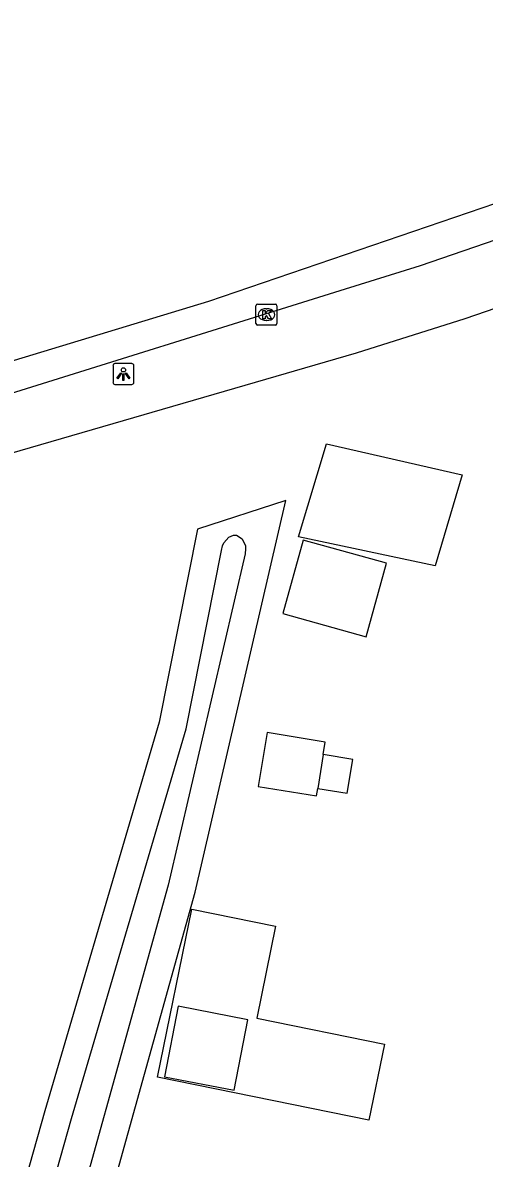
# Model space of a CAD drawing. Extents: x 161772 to 163123, y 383092 to 383917.
# Drawn here: x 162204.2 to 162226.3, y 383737 to 383791.3 of the extents above; entities that cross this region are included whole.
import ezdxf

# ---------------------------------------------------------------- set-up
doc = ezdxf.new("R2010")
doc.units = 0
for name, color, linetype in [('IMGEO_Erf', 7, 'Continuous'), ('IMGEO_Kolk', 7, 'Continuous'), ('IMGEO_Lichtpunt', 7, 'Continuous'), ('IMGEO_Pand', 7, 'Continuous'), ('IMGEO_Pand_vergunning_verleend', 7, 'Continuous'), ('IMGEO_Rijbaan_lokaal_open', 7, 'Continuous'), ('IMGEO_Voetpad_open', 7, 'Continuous'), ('IMGEO_Waterloop', 7, 'Continuous')]:
    doc.layers.add(name, color=color, linetype=linetype)

msp = doc.modelspace()

# ---------------------------------------------------------------- linework, layer by layer
at = {"layer": 'IMGEO_Erf'}
msp.add_lwpolyline([(162188.45, 383626.533), (162188.646, 383671.026), (162200.049, 383704.489), (162206.418, 383727.953), (162212.478, 383749.735), (162216.818, 383768.48), (162212.585, 383767.097), (162210.76, 383757.864), (162205.292, 383739.26), (162195.823, 383705.741), (162191.842, 383693.695), (162184.516, 383672.856), (162176.103, 383673.161), (162171.579, 383679.029), (162171.386, 383679.229), (162169.321, 383681.584), (162169.129, 383681.732), (162164.453, 383686.581), (162162.988, 383692.921), (162164.039, 383697.068), (162163.818, 383699.949), (162161.74, 383705.417)], dxfattribs=at)
at = {"layer": 'IMGEO_Kolk'}
for p, q in [((162215.462, 383777.872), (162216.314, 383777.872)), ((162215.387, 383776.946), (162215.387, 383777.798)), ((162215.875, 383777.652), (162215.9, 383777.652)), ((162216.388, 383777.798), (162216.388, 383776.946)), ((162216.314, 383776.872), (162215.462, 383776.872)), ((162215.898, 383777.092), (162215.873, 383777.092))]:
    msp.add_line(p, q, dxfattribs=at)
for points in [[(162215.462, 383777.872), (162216.314, 383777.872)], [(162215.387, 383776.946), (162215.387, 383777.798)], [(162215.708, 383777.572), (162215.831, 383777.572), (162215.831, 383777.421), (162215.961, 383777.572), (162216.125, 383777.572), (162215.979, 383777.421), (162216.132, 383777.172), (162215.98, 383777.172), (162215.895, 383777.336), (162215.831, 383777.269), (162215.831, 383777.172), (162215.708, 383777.172), (162215.708, 383777.572)], [(162216.388, 383777.798), (162216.388, 383776.946)], [(162216.314, 383776.872), (162215.462, 383776.872)]]:
    msp.add_lwpolyline(points, dxfattribs=at)
for centre, start, end in [((162215.464, 383777.796), 91.552, 178.448), ((162215.464, 383777.796), 91.552, 178.448), ((162216.312, 383777.796), 1.552, 88.448), ((162216.312, 383777.796), 1.552, 88.448), ((162215.464, 383776.948), 181.552, 268.448), ((162215.464, 383776.948), 181.552, 268.448), ((162216.312, 383776.948), 271.552, 358.448), ((162216.312, 383776.948), 271.552, 358.448)]:
    msp.add_arc(centre, 0.0765, start, end, dxfattribs=at)
for centre, major_axis, ratio, start_param, end_param in [((162215.874, 383777.372), (-0.387, 0.002), 0.722429, 4.712389, 7.853982), ((162215.899, 383777.372), (-0.39, 0.002), 0.717154, 1.570796, 4.712389)]:
    msp.add_ellipse(centre, major_axis=major_axis, ratio=ratio, start_param=start_param, end_param=end_param, dxfattribs=at)
at = {"layer": 'IMGEO_Lichtpunt'}
for p, q in [((162208.549, 383774.93), (162208.549, 383774.123)), ((162208.549, 383774.93), (162208.549, 383774.123)), ((162209.451, 383775.025), (162208.643, 383775.025)), ((162209.451, 383775.025), (162208.643, 383775.025)), ((162209.545, 383774.123), (162209.545, 383774.93)), ((162209.545, 383774.123), (162209.545, 383774.93)), ((162208.643, 383774.029), (162209.451, 383774.029)), ((162208.643, 383774.029), (162209.451, 383774.029))]:
    msp.add_line(p, q, dxfattribs=at)
for points in [[(162208.923, 383774.594), (162208.962, 383774.566), (162208.774, 383774.304), (162208.736, 383774.331), (162208.923, 383774.594)], [(162209.135, 383774.566), (162209.173, 383774.593), (162209.36, 383774.331), (162209.321, 383774.303), (162209.135, 383774.566)], [(162209.025, 383774.546), (162209.072, 383774.546), (162209.072, 383774.224), (162209.025, 383774.224), (162209.025, 383774.546)]]:
    msp.add_lwpolyline(points, dxfattribs=at)
msp.add_circle((162209.048, 383774.728), 0.0994, dxfattribs=at)
for centre, start, end in [((162208.643, 383774.93), 90, 180), ((162208.643, 383774.93), 90, 180), ((162209.451, 383774.93), 0, 90), ((162209.451, 383774.93), 0, 90), ((162208.643, 383774.123), 180, 270), ((162208.643, 383774.123), 180, 270), ((162209.451, 383774.123), 270, 0), ((162209.451, 383774.123), 270, 360)]:
    msp.add_arc(centre, 0.0946, start, end, dxfattribs=at)
at = {"layer": 'IMGEO_Pand'}
for points in [[(162216.669, 383763.06), (162220.657, 383761.952), (162221.636, 383765.477), (162217.65, 383766.585), (162216.669, 383763.06)], [(162218.601, 383756.313), (162218.699, 383756.914), (162215.92, 383757.367), (162215.499, 383754.787), (162218.278, 383754.334), (162218.337, 383754.696)], [(162218.337, 383754.696), (162219.751, 383754.466), (162220.015, 383756.083), (162218.601, 383756.313)], [(162218.601, 383756.313), (162218.337, 383754.696)], [(162214.999, 383743.622), (162211.671, 383744.266), (162211.019, 383740.893), (162214.347, 383740.25), (162214.999, 383743.622)]]:
    msp.add_lwpolyline(points, dxfattribs=at)
at = {"layer": 'IMGEO_Pand_vergunning_verleend'}
for points in [[(162217.419, 383766.735), (162218.761, 383771.191), (162225.252, 383769.705), (162223.959, 383765.355), (162217.419, 383766.735)], [(162210.679, 383740.869), (162212.312, 383748.915), (162216.315, 383748.102), (162215.421, 383743.702), (162221.531, 383742.461), (162220.791, 383738.816), (162210.679, 383740.869)]]:
    msp.add_lwpolyline(points, dxfattribs=at)
at = {"layer": 'IMGEO_Rijbaan_lokaal_open'}
msp.add_lwpolyline([(162181.687, 383767.923), (162181.369, 383769.441), (162188.403, 383770.997), (162198.988, 383773.718), (162213.135, 383778.014), (162227.51, 383782.926), (162242.105, 383787.667), (162254.92, 383791.344)], dxfattribs=at)
at = {"layer": 'IMGEO_Voetpad_open'}
for points in [[(162255.27, 383789.813), (162245.452, 383787.153), (162239.756, 383785.381), (162223.232, 383779.7), (162219.396, 383778.504), (162202.342, 383773.184), (162195.279, 383771.174), (162181.687, 383767.923)], [(162084.084, 383744.78), (162090.525, 383745.607), (162093.374, 383746.213), (162097.574, 383747.177), (162111.332, 383750), (162162.567, 383761.051), (162169.437, 383762.211), (162187.035, 383766.338), (162200.256, 383769.756), (162220.191, 383775.546), (162225.394, 383777.184), (162242.719, 383783.152), (162255.012, 383786.698)]]:
    msp.add_lwpolyline(points, dxfattribs=at)
at = {"layer": 'IMGEO_Waterloop'}
msp.add_lwpolyline([(162197.09, 383705.353), (162206.565, 383738.893), (162212.048, 383757.548), (162213.734, 383766.079), (162213.79, 383766.31), (162213.855, 383766.457), (162214.091, 383766.718), (162214.319, 383766.822), (162214.457, 383766.824), (162214.731, 383766.637), (162214.879, 383766.31), (162214.889, 383766.159), (162214.862, 383765.923), (162211.194, 383750.062), (162205.141, 383728.304), (162198.782, 383704.876)], dxfattribs=at)

doc.saveas('drawing.dxf')
